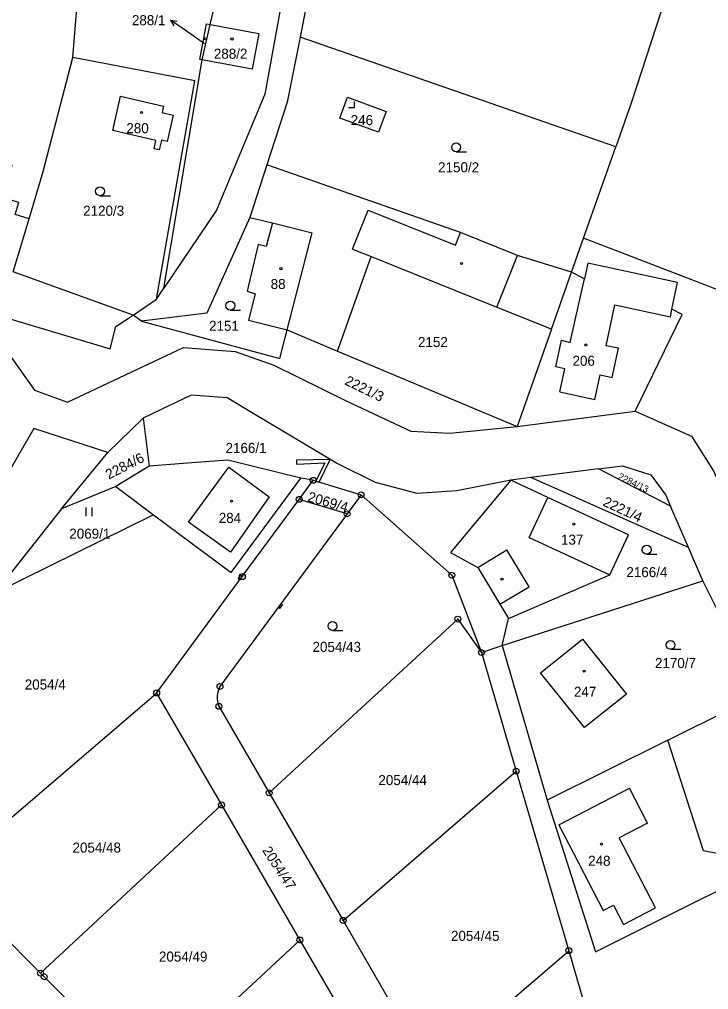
# Model space of a CAD drawing. Extents: x -725728 to -720881, y -1068679 to -1063504.
# Drawn here: x -721762.7 to -721645.9, y -1066700.6 to -1066536.3 of the extents above; entities that cross this region are included whole.
import ezdxf

# ---------------------------------------------------------------- set-up
doc = ezdxf.new("R2010")
doc.units = 0
for name, color, linetype in [('Hranice parcel', 7, 'Continuous'), ('Parcelní čísla', 7, 'Continuous'), ('Pop  PČ popisy', 7, 'Continuous'), ('Vnitřní kresba', 7, 'Continuous'), ('Věcná břemena k části', 7, 'Continuous'), ('Značky bodu BP', 7, 'Continuous'), ('Značky budov', 7, 'Continuous'), ('Značky kultur', 7, 'Continuous')]:
    doc.layers.add(name, color=color, linetype=linetype)

msp = doc.modelspace()

# ---------------------------------------------------------------- linework, layer by layer
at = {"layer": 'Hranice parcel'}
for p, q in [((-721709.82, -1066512.31), (-721715.1, -1066539.27)), ((-721731.68, -1066543.14), (-721730.31, -1066537.15)), ((-721661.59, -1066557.87), (-721715.1, -1066539.27)), ((-721738.18, -1066581.79), (-721731.68, -1066543.14)), ((-721667.07, -1066573.34), (-721661.59, -1066557.87)), ((-721720.71, -1066560.91), (-721723.6, -1066569.84)), ((-721669.1, -1066579.09), (-721667.07, -1066573.34)), ((-721651.14, -1066580.81), (-721666.31, -1066577.56)), ((-721672.5, -1066588.73), (-721669.1, -1066579.09)), ((-721739.42, -1066583.63), (-721738.18, -1066581.79)), ((-721743.36, -1066586.36), (-721739.42, -1066583.63)), ((-721741.95, -1066587.39), (-721743.36, -1066586.36)), ((-721717.28, -1066588.87), (-721708.73, -1066592.45)), ((-721672.5, -1066588.73), (-721678.32, -1066605.19)), ((-721708.73, -1066592.45), (-721678.32, -1066605.19)), ((-721678.32, -1066605.19), (-721658.3, -1066602.64)), ((-721747.7, -1066609.61), (-721741.69, -1066603.8)), ((-721741.69, -1066603.8), (-721740.67, -1066611.95)), ((-721755.54, -1066619.18), (-721747.7, -1066609.61)), ((-721740.67, -1066611.95), (-721746.33, -1066615.39)), ((-721664.49, -1066612.38), (-721675.98, -1066613.86)), ((-721652.31, -1066618.71), (-721664.49, -1066612.38)), ((-721715.24, -1066617.55), (-721712.87, -1066614.33)), ((-721712.87, -1066614.33), (-721714.96, -1066613.96)), ((-721712.87, -1066614.33), (-721704.75, -1066616.79)), ((-721675.98, -1066613.86), (-721679.38, -1066614.3)), ((-721649.27, -1066625.72), (-721675.98, -1066613.86)), ((-721746.33, -1066615.39), (-721755.54, -1066619.18)), ((-721746.33, -1066615.39), (-721739.96, -1066620.15)), ((-721707.12, -1066620.01), (-721715.24, -1066617.55)), ((-721704.75, -1066616.79), (-721707.12, -1066620.01)), ((-721755.54, -1066619.18), (-721766.84, -1066633.44)), ((-721649.27, -1066625.72), (-721652.31, -1066618.71)), ((-721739.96, -1066620.15), (-721766.84, -1066633.44)), ((-721707.12, -1066620.01), (-721728.67, -1066649.26)), ((-721646.83, -1066631.34), (-721649.27, -1066625.72)), ((-721680.83, -1066642.33), (-721646.83, -1066631.34)), ((-721637.23, -1066650.63), (-721646.83, -1066631.34)), ((-721680.83, -1066642.33), (-721679.79, -1066637.73)), ((-721684.35, -1066643.49), (-721680.83, -1066642.33)), ((-721684.35, -1066643.49), (-721678.46, -1066663.59)), ((-721680.83, -1066642.33), (-721673.23, -1066668.49)), ((-721775.49, -1066681.24), (-721739.41, -1066650.35)), ((-721739.41, -1066650.35), (-721728.4, -1066669.31)), ((-721652.75, -1066658.33), (-721637.23, -1066650.63)), ((-721728.86, -1066652.6), (-721720.35, -1066667.27)), ((-721652.75, -1066658.33), (-721673.23, -1066668.49)), ((-721707.81, -1066688.86), (-721678.46, -1066663.59)), ((-721678.46, -1066663.59), (-721669.55, -1066693.99)), ((-721720.35, -1066667.27), (-721707.81, -1066688.86)), ((-721759.1, -1066697.79), (-721728.4, -1066669.31)), ((-721728.4, -1066669.31), (-721715.13, -1066692.19)), ((-721774.26, -1066682.56), (-721759.1, -1066697.79)), ((-721707.81, -1066688.86), (-721693.1, -1066714.22)), ((-721741.59, -1066716.73), (-721715.13, -1066692.19)), ((-721715.13, -1066692.19), (-721699.59, -1066718.97)), ((-721693.1, -1066714.22), (-721669.55, -1066693.99)), ((-721669.55, -1066693.99), (-721657.6, -1066734.75))]:
    msp.add_line(p, q, dxfattribs=at)
for points in [[(-721753.62, -1066542.72), (-721751.99, -1066522.61), (-721748.45, -1066499.05)], [(-721730.31, -1066537.15), (-721724.02, -1066511.16), (-721723.37, -1066500.94)], [(-721712.46, -1066501.76), (-721721.08, -1066548.93), (-721729.26, -1066568.58), (-721738.18, -1066581.79)], [(-721651.27, -1066526.86), (-721658.96, -1066550.43), (-721661.59, -1066557.87)], [(-721731.68, -1066543.14), (-721732.07, -1066543.06), (-721730.95, -1066537.03), (-721730.31, -1066537.15)], [(-721730.31, -1066537.15), (-721722.11, -1066538.66), (-721723.22, -1066544.7), (-721731.68, -1066543.14)], [(-721715.1, -1066539.27), (-721717.26, -1066550.31), (-721720.71, -1066560.91)], [(-721761.02, -1066570.02), (-721758.64, -1066562.04), (-721753.62, -1066542.72)], [(-721739.42, -1066583.63), (-721732.91, -1066546.67), (-721753.62, -1066542.72)], [(-721738.97, -1066558.37), (-721739.84, -1066558.16), (-721739.52, -1066556.79), (-721746.86, -1066555.08), (-721745.51, -1066549.29), (-721738.23, -1066550.96), (-721738.49, -1066552.06), (-721736.58, -1066552.5), (-721737.62, -1066556.96), (-721738.59, -1066556.73), (-721738.65, -1066556.99), (-721738.97, -1066558.37)], [(-721701.81, -1066555.39), (-721708.36, -1066552.97), (-721707.06, -1066549.46), (-721700.51, -1066551.88), (-721701.81, -1066555.39)], [(-721761.02, -1066570.02), (-721763.4, -1066569.3), (-721762.79, -1066567.26), (-721765.55, -1066566.44), (-721763.92, -1066560.94), (-721778.25, -1066559.88), (-721784.88, -1066557.96), (-721788.72, -1066571.23)], [(-721669.1, -1066579.09), (-721678.24, -1066576.24), (-721687.88, -1066572.37), (-721720.71, -1066560.91)], [(-721723.6, -1066569.84), (-721730.89, -1066586), (-721741.95, -1066587.39)], [(-721723.6, -1066569.84), (-721719.75, -1066570.7), (-721720.83, -1066574.73), (-721722.19, -1066574.4), (-721724.09, -1066582.29), (-721722.71, -1066582.72), (-721723.85, -1066587.18), (-721717.28, -1066588.87)], [(-721743.36, -1066586.36), (-721763.7, -1066579), (-721761.02, -1066570.02)], [(-721637.34, -1066621.48), (-721626.52, -1066595.36), (-721624.19, -1066589.83), (-721667.07, -1066573.34)], [(-721708.73, -1066592.45), (-721703.06, -1066576.43), (-721681.74, -1066584.98), (-721673.37, -1066588.34), (-721672.5, -1066588.73)], [(-721666.31, -1066577.56), (-721666.89, -1066580.18), (-721669.1, -1066579.09)], [(-721658.3, -1066602.64), (-721650.34, -1066586.27), (-721652.07, -1066585.32), (-721651.14, -1066580.81)], [(-721770.54, -1066585.13), (-721769.46, -1066585.93), (-721760.12, -1066599.08), (-721754.5, -1066601.09), (-721734.85, -1066591.81), (-721726.1, -1066592.52), (-721719.54, -1066594.83), (-721707.26, -1066600.86), (-721696.34, -1066606.03), (-721689.7, -1066606.34), (-721678.32, -1066605.19)], [(-721770.54, -1066585.13), (-721747.27, -1066592.05), (-721746.33, -1066588.29), (-721743.36, -1066586.36)], [(-721741.95, -1066587.39), (-721718.53, -1066593.72), (-721717.28, -1066588.87)], [(-721679.38, -1066614.3), (-721688.55, -1066616.13), (-721695.26, -1066616.54), (-721702.29, -1066614.7), (-721708.91, -1066611.44), (-721723.06, -1066602.99), (-721727.44, -1066600.34), (-721733.54, -1066599.93), (-721738.53, -1066602.28), (-721741.69, -1066603.8)], [(-721658.3, -1066602.64), (-721648.73, -1066606.85), (-721644.95, -1066612.83), (-721640.59, -1066623.09)], [(-721747.7, -1066609.61), (-721760.22, -1066605.54), (-721768.79, -1066620.34)], [(-721714.96, -1066613.96), (-721727.33, -1066610.93), (-721734.16, -1066611.44), (-721740.67, -1066611.95)], [(-721664.49, -1066612.38), (-721660.45, -1066611.86), (-721655.66, -1066613.38), (-721653.12, -1066616.85), (-721652.31, -1066618.71)], [(-721739.96, -1066620.15), (-721735.54, -1066623.45), (-721726.77, -1066629.95), (-721718.3, -1066618.46), (-721714.96, -1066613.96)], [(-721679.38, -1066614.3), (-721689.61, -1066626.54), (-721684.98, -1066629.07), (-721681.23, -1066635.33), (-721679.79, -1066637.73)], [(-721679.79, -1066637.73), (-721662.6, -1066630.34), (-721659.45, -1066623.57), (-721673.09, -1066617.23), (-721679.38, -1066614.3)], [(-721739.41, -1066650.35), (-721724.89, -1066630.64), (-721715.24, -1066617.55)], [(-721704.75, -1066616.79), (-721689.39, -1066630.39), (-721684.35, -1066643.49)], [(-721720.35, -1066667.27), (-721688.36, -1066637.83), (-721684.35, -1066643.49)], [(-721667.2, -1066641.22), (-721659.78, -1066650.53), (-721666.89, -1066656.21), (-721674.33, -1066646.91), (-721667.2, -1066641.22)], [(-721728.67, -1066649.26), (-721728.93, -1066649.82), (-721729.09, -1066650.42), (-721729.14, -1066650.79), (-721729.15, -1066651.4), (-721729.05, -1066652.01), (-721728.86, -1066652.6)], [(-721627.54, -1066670.91), (-721641.26, -1066678.17), (-721646.73, -1066677.06), (-721652.75, -1066658.33)], [(-721673.23, -1066668.49), (-721665.02, -1066694.18), (-721627.2, -1066675.33)], [(-721759.1, -1066697.79), (-721758.46, -1066698.43), (-721751.34, -1066705.59), (-721745.71, -1066712.02)]]:
    msp.add_lwpolyline(points, dxfattribs=at)
at = {"layer": 'Pop  PČ popisy'}
for p, q in [((-721734.58, -1066538.11), (-721737.04, -1066536.39)), ((-721737.04, -1066536.39), (-721735.93, -1066536.55)), ((-721737.04, -1066536.39), (-721736.51, -1066537.37)), ((-721731.3, -1066540.38), (-721734.58, -1066538.11))]:
    msp.add_line(p, q, dxfattribs=at)
at = {"layer": 'Vnitřní kresba'}
for p, q in [((-721706.19, -1066575.17), (-721703.55, -1066568.59)), ((-721703.55, -1066568.59), (-721688.75, -1066574.53)), ((-721719.75, -1066570.7), (-721713.05, -1066572.42)), ((-721717.28, -1066588.87), (-721713.05, -1066572.42)), ((-721688.75, -1066574.53), (-721687.88, -1066572.37)), ((-721706.19, -1066575.17), (-721703.06, -1066576.43)), ((-721681.74, -1066584.98), (-721678.24, -1066576.24)), ((-721668.34, -1066586.69), (-721666.89, -1066580.18)), ((-721662.36, -1066587.57), (-721661.74, -1066584.62)), ((-721661.74, -1066584.62), (-721652.34, -1066586.63)), ((-721652.34, -1066586.63), (-721652.07, -1066585.32)), ((-721669.29, -1066590.96), (-721668.34, -1066586.69)), ((-721663.2, -1066591.54), (-721662.36, -1066587.57)), ((-721671.74, -1066595.1), (-721670.79, -1066590.62)), ((-721670.79, -1066590.62), (-721669.29, -1066590.96)), ((-721661.14, -1066591.96), (-721663.2, -1066591.54)), ((-721662.21, -1066596.91), (-721661.14, -1066591.96)), ((-721670.21, -1066595.42), (-721671.74, -1066595.1)), ((-721671.09, -1066599.34), (-721670.21, -1066595.42)), ((-721665.14, -1066600.64), (-721664.25, -1066596.49)), ((-721664.25, -1066596.49), (-721662.21, -1066596.91)), ((-721671.09, -1066599.34), (-721665.14, -1066600.64)), ((-721734.02, -1066621.43), (-721727.15, -1066612.09)), ((-721727.15, -1066612.09), (-721720.34, -1066617.13)), ((-721720.34, -1066617.13), (-721726.89, -1066626.48)), ((-721676.24, -1066624), (-721673.09, -1066617.23)), ((-721726.89, -1066626.48), (-721734.02, -1066621.43)), ((-721676.24, -1066624), (-721662.6, -1066630.34)), ((-721684.98, -1066629.07), (-721680.04, -1066626.11)), ((-721676.28, -1066632.37), (-721680.04, -1066626.11)), ((-721681.23, -1066635.33), (-721676.28, -1066632.37)), ((-721671.25, -1066672.7), (-721659.27, -1066666.46)), ((-721656.19, -1066672.39), (-721659.27, -1066666.46)), ((-721671.25, -1066672.7), (-721663.71, -1066687.18)), ((-721656.19, -1066672.39), (-721661.02, -1066674.9)), ((-721654.85, -1066686.76), (-721661.02, -1066674.9)), ((-721663.71, -1066687.18), (-721661.98, -1066686.28)), ((-721661.98, -1066686.28), (-721660.26, -1066689.58)), ((-721660.26, -1066689.58), (-721654.85, -1066686.76))]:
    msp.add_line(p, q, dxfattribs=at)
at = {"layer": 'Věcná břemena k části'}
for points in [[(-721715.71, -1066610.92), (-721715.69, -1066611.59), (-721710.89, -1066611.34), (-721712.44, -1066614.46), (-721711.86, -1066614.64), (-721709.99, -1066610.8)], [(-721725.28, -1066631.17), (-721724.89, -1066630.64), (-721725.19, -1066630.42), (-721725.58, -1066630.95)], [(-721718.09, -1066635.43), (-721718.35, -1066635.25), (-721718.77, -1066635.82), (-721718.5, -1066636.01)]]:
    msp.add_lwpolyline(points, close=True, dxfattribs=at)
at = {"layer": 'Značky bodu BP'}
for centre, radius in [((-721712.87, -1066614.33), 0.5), ((-721712.87, -1066614.33), 0.0303), ((-721715.24, -1066617.55), 0.5), ((-721715.24, -1066617.55), 0.0303), ((-721704.75, -1066616.79), 0.5), ((-721704.75, -1066616.79), 0.0303), ((-721707.12, -1066620.01), 0.5), ((-721707.12, -1066620.01), 0.0303), ((-721724.89, -1066630.64), 0.5), ((-721724.89, -1066630.64), 0.0303), ((-721689.39, -1066630.39), 0.5), ((-721689.39, -1066630.39), 0.0303), ((-721688.36, -1066637.83), 0.5), ((-721688.36, -1066637.83), 0.0303), ((-721684.35, -1066643.49), 0.5), ((-721684.35, -1066643.49), 0.0303), ((-721728.67, -1066649.26), 0.5), ((-721739.41, -1066650.35), 0.5), ((-721739.41, -1066650.35), 0.0303), ((-721728.67, -1066649.26), 0.0303), ((-721728.86, -1066652.6), 0.5), ((-721728.86, -1066652.6), 0.0303), ((-721678.46, -1066663.59), 0.5), ((-721678.46, -1066663.59), 0.0303), ((-721720.35, -1066667.27), 0.5), ((-721720.35, -1066667.27), 0.0303), ((-721728.4, -1066669.31), 0.5), ((-721728.4, -1066669.31), 0.0303), ((-721707.81, -1066688.86), 0.5), ((-721707.81, -1066688.86), 0.0303), ((-721715.13, -1066692.19), 0.5), ((-721715.13, -1066692.19), 0.0303), ((-721669.55, -1066693.99), 0.5), ((-721669.55, -1066693.99), 0.0303), ((-721759.1, -1066697.79), 0.5), ((-721759.1, -1066697.79), 0.0303), ((-721758.46, -1066698.43), 0.5), ((-721758.46, -1066698.43), 0.0303)]:
    msp.add_circle(centre, radius, dxfattribs=at)
at = {"layer": 'Značky budov'}
for centre in [(-721731.14, -1066539.57), (-721726.64, -1066539.59), (-721741.97, -1066552.02), (-721687.74, -1066577.6), (-721718.34, -1066578.48), (-721666.65, -1066591.4), (-721726.72, -1066617.87), (-721668.7, -1066621.74), (-721680.87, -1066631.07), (-721666.95, -1066646.64), (-721664.02, -1066675.95)]:
    msp.add_circle(centre, 0.175, dxfattribs=at)
at = {"layer": 'Značky kultur'}
for p, q in [((-721705.89, -1066551.18), (-721705.89, -1066550.18)), ((-721706.89, -1066551.18), (-721705.89, -1066551.18)), ((-721688.65, -1066558.67), (-721686.9, -1066558.67)), ((-721749, -1066566.12), (-721747.25, -1066566.12)), ((-721726.92, -1066585.49), (-721725.17, -1066585.49)), ((-721751.36, -1066620.41), (-721751.36, -1066618.91)), ((-721750.36, -1066620.41), (-721750.36, -1066618.91)), ((-721656.36, -1066626.83), (-721654.61, -1066626.83)), ((-721709.61, -1066639.76), (-721707.86, -1066639.76)), ((-721652.3, -1066642.95), (-721650.55, -1066642.95))]:
    msp.add_line(p, q, dxfattribs=at)
for centre in [(-721688.65, -1066557.92), (-721749, -1066565.37), (-721726.92, -1066584.74), (-721656.36, -1066626.08), (-721709.61, -1066639.01), (-721652.3, -1066642.2)]:
    msp.add_circle(centre, 0.75, dxfattribs=at)

# ---------------------------------------------------------------- texts
at = {"layer": 'Parcelní čísla'}
for s, p in [('288/1', (-721743.6, -1066537.25)), ('288/2', (-721729.71, -1066542.93)), ('246', (-721706.52, -1066554.17)), ('280', (-721744.54, -1066555.54)), ('2150/2', (-721691.7, -1066562.16)), ('2120/3', (-721751.86, -1066569.52)), ('88', (-721720.08, -1066581.93)), ('2151', (-721730.52, -1066589.01)), ('2152', (-721695.11, -1066591.76)), ('206', (-721668.92, -1066594.93)), ('2166/1', (-721727.73, -1066609.69)), ('284', (-721728.88, -1066621.54)), ('2069/1', (-721754.21, -1066624.21)), ('137', (-721670.87, -1066625.23)), ('2166/4', (-721659.79, -1066630.73)), ('2054/43', (-721712.99, -1066643.39)), ('2170/7', (-721654.95, -1066646.12)), ('2054/4', (-721761.76, -1066649.76)), ('247', (-721668.68, -1066650.99)), ('2054/44', (-721701.82, -1066665.95)), ('2054/48', (-721753.67, -1066677.38)), ('248', (-721666.27, -1066679.61)), ('2054/45', (-721689.52, -1066692.33)), ('2054/49', (-721739.02, -1066695.84))]:
    msp.add_text(s, height=1.7, dxfattribs=at).set_placement(p)
for s, height, rotation, p in [('2221/3', 1.7, 334, (-721707.67, -1066598.03)), ('2284/6', 1.7, 27, (-721747.53, -1066614.23)), ('2284/13', 1.14, 334, (-721661.32, -1066614.05)), ('2069/4', 1.7, 344, (-721713.93, -1066617.85)), ('2221/4', 1.7, 335, (-721663.91, -1066618.56)), ('2054/47', 1.7, 303, (-721721.58, -1066677))]:
    msp.add_text(s, height=height, rotation=rotation, dxfattribs=at).set_placement(p)

doc.saveas('drawing.dxf')
